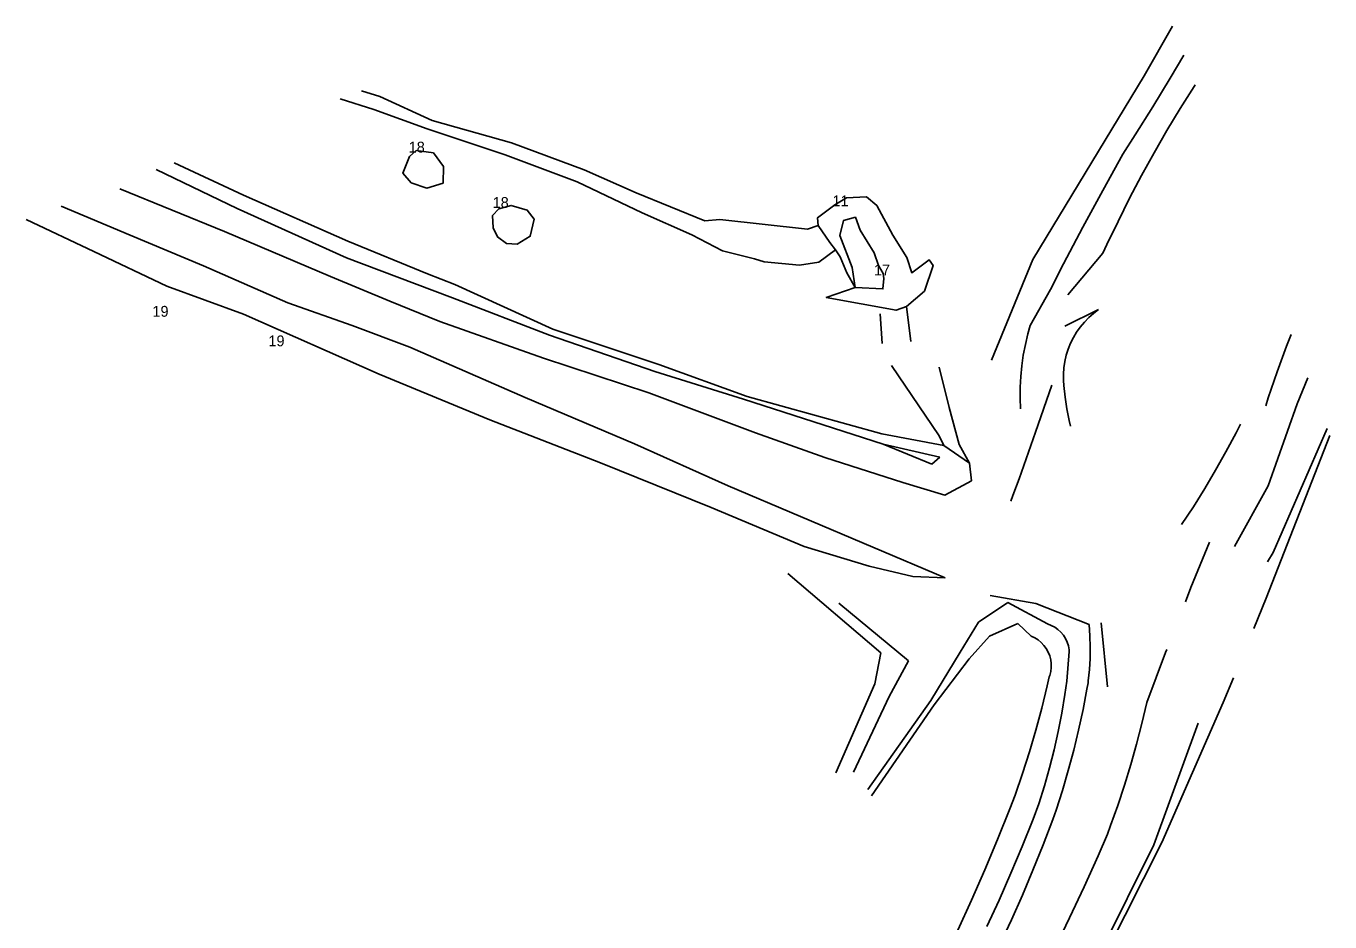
# Model space of a CAD drawing. Extents: x -540150 to -533593, y -1185082 to -1180066.
# Drawn here: x -535939.2 to -535728.6, y -1180210.7 to -1180066.1 of the extents above; entities that cross this region are included whole.
import ezdxf

# ---------------------------------------------------------------- set-up
doc = ezdxf.new("R2010")
doc.units = 0
doc.layers.add('Vrstva 14', color=7, linetype='Continuous')

msp = doc.modelspace()

# ---------------------------------------------------------------- linework, layer by layer
at = {"layer": 'Vrstva 14'}
for p, q in [((-535758.63, -1180074.14), (-535754.04, -1180066.09)), ((-535754.42, -1180074.51), (-535752.24, -1180070.78)), ((-535776.6, -1180103.78), (-535758.63, -1180074.14)), ((-535757.21, -1180079.11), (-535754.42, -1180074.51)), ((-535760.06, -1180083.66), (-535757.21, -1180079.11)), ((-535762.05, -1180086.75), (-535760.06, -1180083.66)), ((-535765.31, -1180092.63), (-535762.05, -1180086.75)), ((-535757.02, -1180086.57), (-535759.03, -1180090.21)), ((-535768.51, -1180098.54), (-535765.31, -1180092.63)), ((-535771.63, -1180104.49), (-535768.51, -1180098.54)), ((-535765.29, -1180102.77), (-535770.97, -1180109.46)), ((-535783.29, -1180120.01), (-535776.6, -1180103.78)), ((-535773.76, -1180108.63), (-535771.63, -1180104.49)), ((-535777.02, -1180114.43), (-535773.76, -1180108.63)), ((-535771.43, -1180114.53), (-535765.98, -1180111.85)), ((-535735.62, -1180117.74), (-535737.13, -1180121.92)), ((-535790.13, -1180127.65), (-535791.75, -1180121.17)), ((-535733.93, -1180127.05), (-535732.2, -1180122.88)), ((-535776.18, -1180131.65), (-535773.52, -1180124.05)), ((-535788.48, -1180133.63), (-535790.13, -1180127.65)), ((-535738.62, -1180140.29), (-535733.93, -1180127.05)), ((-535778.81, -1180139.17), (-535776.18, -1180131.65)), ((-535738.9, -1180158.44), (-535728.63, -1180132.18)), ((-535737.8, -1180151.05), (-535729.07, -1180131.03)), ((-535786.81, -1180136.67), (-535788.48, -1180133.63)), ((-535825.78, -1180140.28), (-535790.78, -1180155.14)), ((-535744.04, -1180150.12), (-535738.62, -1180140.29)), ((-535803.01, -1180153.25), (-535813.54, -1180150.11)), ((-535748.06, -1180149.4), (-535751.07, -1180156.69)), ((-535738.71, -1180152.58), (-535737.8, -1180151.05)), ((-535795.98, -1180154.96), (-535803.01, -1180153.25)), ((-535801.14, -1180167.25), (-535816.18, -1180154.48)), ((-535790.78, -1180155.14), (-535795.98, -1180154.96)), ((-535751.97, -1180159.03), (-535751.07, -1180156.69)), ((-535796.68, -1180168.53), (-535807.94, -1180159.22)), ((-535785.36, -1180162.3), (-535780.66, -1180159.16)), ((-535776.14, -1180159.28), (-535783.49, -1180158.01)), ((-535780.66, -1180159.16), (-535774.22, -1180162.6)), ((-535767.51, -1180162.71), (-535776.14, -1180159.28)), ((-535740.92, -1180163.34), (-535738.9, -1180158.44)), ((-535788.31, -1180167.17), (-535785.36, -1180162.3)), ((-535783.61, -1180164.56), (-535779.01, -1180162.55)), ((-535779.01, -1180162.55), (-535776.86, -1180164.55)), ((-535764.53, -1180172.74), (-535765.54, -1180162.4)), ((-535786.86, -1180168.23), (-535783.61, -1180164.56)), ((-535802.13, -1180172.27), (-535801.14, -1180167.25)), ((-535793.07, -1180174.95), (-535788.31, -1180167.17)), ((-535758.2, -1180175.28), (-535755.16, -1180167.23)), ((-535755.16, -1180167.23), (-535754.95, -1180166.71)), ((-535799.81, -1180174.31), (-535796.68, -1180168.53)), ((-535792.52, -1180175.65), (-535786.86, -1180168.23)), ((-535808.43, -1180186.64), (-535802.13, -1180172.27)), ((-535745.85, -1180175.29), (-535744.19, -1180171.28)), ((-535805.58, -1180186.54), (-535799.81, -1180174.31)), ((-535803.22, -1180189.3), (-535793.07, -1180174.95)), ((-535802.65, -1180190.36), (-535792.52, -1180175.65)), ((-535769.21, -1180179.72), (-535768.5, -1180176.43)), ((-535755.77, -1180197.88), (-535745.85, -1180175.29)), ((-535757.05, -1180198.24), (-535749.92, -1180178.59)), ((-535761.79, -1180188.62), (-535762.87, -1180191.89)), ((-535780.32, -1180192.46), (-535779.45, -1180190.22)), ((-535782.3, -1180197.4), (-535780.32, -1180192.46)), ((-535784.36, -1180202.3), (-535782.3, -1180197.4)), ((-535766.07, -1180200.01), (-535764.57, -1180196.54)), ((-535776.58, -1180202.32), (-535774.94, -1180198.25)), ((-535769.65, -1180223.47), (-535757.05, -1180198.24)), ((-535768.7, -1180223.37), (-535755.77, -1180197.88)), ((-535768.33, -1180205.04), (-535766.07, -1180200.01)), ((-535786.5, -1180207.17), (-535784.36, -1180202.3)), ((-535770.66, -1180210.04), (-535768.33, -1180205.04)), ((-535788.7, -1180212.01), (-535786.5, -1180207.17)), ((-535784.04, -1180211.46), (-535782.06, -1180207.17)), ((-535773.07, -1180215), (-535770.66, -1180210.04)), ((-535781.93, -1180214.35), (-535780.07, -1180210.37))]:
    msp.add_line(p, q, dxfattribs=at)
for points in [[(-535885.03, -1180076.52), (-535882.04, -1180077.44), (-535873.59, -1180081.31), (-535860.78, -1180084.96), (-535849.07, -1180089.31), (-535840.66, -1180093), (-535829.58, -1180097.54)], [(-535750.39, -1180075.6), (-535750.57, -1180075.87), (-535752.79, -1180079.4)], [(-535888.44, -1180077.83), (-535883.04, -1180079.58), (-535874.39, -1180082.69), (-535861.82, -1180086.89), (-535850.19, -1180091.26), (-535839.67, -1180096.22), (-535831.67, -1180099.8), (-535826.69, -1180102.38), (-535821.56, -1180103.65), (-535820, -1180104.15)], [(-535752.79, -1180079.4), (-535754.94, -1180082.96), (-535757.02, -1180086.57)], [(-535876.19, -1180086.2), (-535877.26, -1180087.12), (-535878.33, -1180089.81), (-535876.97, -1180091.42), (-535874.45, -1180092.27), (-535871.84, -1180091.43), (-535871.76, -1180088.75), (-535873.4, -1180086.54), (-535876.19, -1180086.2)], [(-535800.79, -1180133.58), (-535823.3, -1180126.34), (-535837.63, -1180121.84), (-535854.63, -1180115.96), (-535870.31, -1180109.97), (-535876.45, -1180107.65), (-535887.45, -1180103.49), (-535905.09, -1180095.56), (-535918.16, -1180089.26)], [(-535790.98, -1180133.82), (-535801, -1180131.91), (-535822.74, -1180125.89), (-535837.01, -1180120.72), (-535854.09, -1180115), (-535869.95, -1180107.81), (-535874.36, -1180106.09), (-535887.21, -1180100.83), (-535904.07, -1180093.41), (-535915.27, -1180088.15)], [(-535759.03, -1180090.21), (-535760.97, -1180093.89), (-535762.84, -1180097.61)], [(-535797.61, -1180139.75), (-535810.2, -1180135.74), (-535821.36, -1180131.76), (-535838.59, -1180125.27), (-535855.61, -1180119.67), (-535872.34, -1180113.77), (-535880.45, -1180110.51), (-535890, -1180106.49), (-535907.12, -1180099.27), (-535924.04, -1180092.35)], [(-535797.02, -1180111.35), (-535794.11, -1180108.88), (-535792.71, -1180104.76), (-535793.34, -1180103.83), (-535796.15, -1180105.9), (-535796.96, -1180103.47), (-535799.21, -1180099.83), (-535801.77, -1180095.07), (-535803.48, -1180093.67), (-535806.7, -1180093.8), (-535808.58, -1180094.93), (-535811.35, -1180097.03), (-535811.27, -1180098.26)], [(-535933.5, -1180095.16), (-535922.35, -1180099.86), (-535910.54, -1180104.81), (-535896.93, -1180110.79), (-535886.5, -1180114.42), (-535877.19, -1180117.9), (-535858.59, -1180126.04), (-535840.93, -1180133.53), (-535825.78, -1180140.28)], [(-535857.14, -1180097.27), (-535857.75, -1180100.02), (-535859.89, -1180101.3), (-535861.57, -1180101.2), (-535863.05, -1180100.13), (-535863.76, -1180098.64), (-535863.86, -1180096.69), (-535862.81, -1180095.61), (-535860.82, -1180095.04), (-535858.25, -1180095.79), (-535857.14, -1180097.27)], [(-535813.54, -1180150.11), (-535828.52, -1180143.82), (-535846.41, -1180136.6), (-535864.26, -1180129.63), (-535882.14, -1180122.29), (-535904.08, -1180112.6), (-535916.43, -1180108.05), (-535928.21, -1180102.48), (-535939.17, -1180097.34)], [(-535811.27, -1180098.26), (-535813, -1180098.9), (-535827.15, -1180097.31), (-535829.58, -1180097.54)], [(-535811.27, -1180098.26), (-535809.37, -1180101), (-535808.45, -1180102.22)], [(-535805.77, -1180105.07), (-535807.75, -1180099.91), (-535807.15, -1180097.47), (-535805.24, -1180096.95), (-535804.5, -1180099.06), (-535802.21, -1180102.68), (-535801.5, -1180104.72), (-535800.75, -1180106.05), (-535800.68, -1180106.83), (-535800.81, -1180108.53), (-535805.27, -1180108.29), (-535805.77, -1180105.07)], [(-535762.84, -1180097.61), (-535764.63, -1180101.37), (-535765.29, -1180102.77)], [(-535808.45, -1180102.22), (-535811.17, -1180104.21), (-535814.3, -1180104.69), (-535820, -1180104.15)], [(-535808.45, -1180102.22), (-535807.71, -1180103.36), (-535806.64, -1180105.91), (-535805.27, -1180108.29)], [(-535805.27, -1180108.29), (-535809.97, -1180109.89), (-535798.68, -1180111.96), (-535797.02, -1180111.35)], [(-535800.92, -1180117.35), (-535801.25, -1180112.53)], [(-535796.29, -1180116.99), (-535797.02, -1180111.35)], [(-535765.98, -1180111.85), (-535766.8, -1180112.47), (-535767.57, -1180113.15), (-535768.28, -1180113.88), (-535768.94, -1180114.67), (-535769.53, -1180115.5), (-535770.06, -1180116.38), (-535770.52, -1180117.3), (-535770.9, -1180118.26), (-535771.21, -1180119.23)], [(-535778.14, -1180119.2), (-535777.81, -1180117.48), (-535777.4, -1180115.79), (-535777.02, -1180114.43)], [(-535734.9, -1180115.87), (-535735.62, -1180117.74)], [(-535778.59, -1180127.88), (-535778.66, -1180126.14), (-535778.64, -1180124.4), (-535778.55, -1180122.66), (-535778.38, -1180120.92), (-535778.14, -1180119.2)], [(-535771.21, -1180119.23), (-535771.44, -1180120.23), (-535771.59, -1180121.25), (-535771.66, -1180122.27), (-535771.66, -1180123.3), (-535771.6, -1180124.1)], [(-535790.98, -1180133.82), (-535791.73, -1180132.22), (-535799.41, -1180120.89)], [(-535737.13, -1180121.92), (-535738.58, -1180126.12), (-535739, -1180127.39)], [(-535771.6, -1180124.1), (-535771.39, -1180126), (-535771.1, -1180127.89), (-535770.73, -1180129.76), (-535770.53, -1180130.66)], [(-535745.41, -1180134.81), (-535743.79, -1180131.77), (-535743.07, -1180130.36)], [(-535791.64, -1180135.68), (-535800.79, -1180133.58), (-535792.9, -1180136.83)], [(-535786.51, -1180139.47), (-535786.81, -1180136.67), (-535790.98, -1180133.82)], [(-535792.9, -1180136.83), (-535791.64, -1180135.68)], [(-535748.85, -1180140.76), (-535747.09, -1180137.8), (-535745.41, -1180134.81)], [(-535786.51, -1180139.47), (-535790.82, -1180141.8), (-535797.61, -1180139.75)], [(-535780.17, -1180142.79), (-535779.82, -1180141.85), (-535778.81, -1180139.17)], [(-535752.58, -1180146.54), (-535750.68, -1180143.67), (-535748.85, -1180140.76)], [(-535774.22, -1180162.6), (-535773.62, -1180162.84), (-535773.06, -1180163.14), (-535772.55, -1180163.51), (-535772.08, -1180163.95), (-535771.67, -1180164.43), (-535771.33, -1180164.97), (-535771.06, -1180165.55), (-535770.86, -1180166.15), (-535770.73, -1180166.77), (-535770.71, -1180167.05)], [(-535767.51, -1180162.71), (-535767.37, -1180164.52), (-535767.32, -1180166.34), (-535767.35, -1180168.15), (-535767.46, -1180169.97), (-535767.64, -1180171.77), (-535767.69, -1180172.1)], [(-535776.86, -1180164.55), (-535776.28, -1180164.83), (-535775.74, -1180165.18), (-535775.24, -1180165.59), (-535774.81, -1180166.06), (-535774.43, -1180166.58), (-535774.12, -1180167.15), (-535773.88, -1180167.74), (-535773.72, -1180168.37), (-535773.64, -1180169), (-535773.64, -1180169.65), (-535773.72, -1180170.28), (-535773.88, -1180170.91), (-535773.97, -1180171.16)], [(-535770.71, -1180167.05), (-535771.1, -1180171.81), (-535771.42, -1180174.01)], [(-535775.17, -1180176.17), (-535774.3, -1180172.6), (-535773.97, -1180171.16)], [(-535768.5, -1180176.43), (-535767.86, -1180173.12), (-535767.69, -1180172.1)], [(-535773.16, -1180182.9), (-535772.5, -1180179.95), (-535771.92, -1180176.99), (-535771.42, -1180174.01)], [(-535777.16, -1180183.24), (-535776.13, -1180179.72), (-535775.17, -1180176.17)], [(-535758.2, -1180175.28), (-535758.98, -1180178.64), (-535759.84, -1180181.99)], [(-535770.87, -1180186.24), (-535770, -1180182.99), (-535769.21, -1180179.72)], [(-535759.84, -1180181.99), (-535760.77, -1180185.31), (-535761.79, -1180188.62)], [(-535779.45, -1180190.22), (-535778.26, -1180186.75), (-535777.16, -1180183.24)], [(-535775.61, -1180191.62), (-535774.71, -1180188.74), (-535773.9, -1180185.83), (-535773.16, -1180182.9)], [(-535772.84, -1180192.67), (-535771.81, -1180189.47), (-535770.87, -1180186.24)], [(-535778.32, -1180198.5), (-535776.56, -1180194.11), (-535775.61, -1180191.62)], [(-535774.94, -1180198.25), (-535773.38, -1180194.15), (-535772.84, -1180192.67)], [(-535762.87, -1180191.89), (-535764.04, -1180195.15), (-535764.57, -1180196.54)], [(-535782.06, -1180207.17), (-535780.15, -1180202.85), (-535778.32, -1180198.5)], [(-535780.07, -1180210.37), (-535778.29, -1180206.36), (-535776.58, -1180202.32)]]:
    msp.add_lwpolyline(points, dxfattribs=at)

# ---------------------------------------------------------------- texts
for s, p in [('18', (-535877.39, -1180086.5)), ('18', (-535863.83, -1180095.45)), ('11', (-535808.96, -1180095.18)), ('17', (-535802.26, -1180106.33)), ('19', (-535918.77, -1180113.01)), ('19', (-535900.04, -1180117.78))]:
    msp.add_text(s, height=1.75, dxfattribs=at).set_placement(p)

doc.saveas('drawing.dxf')
